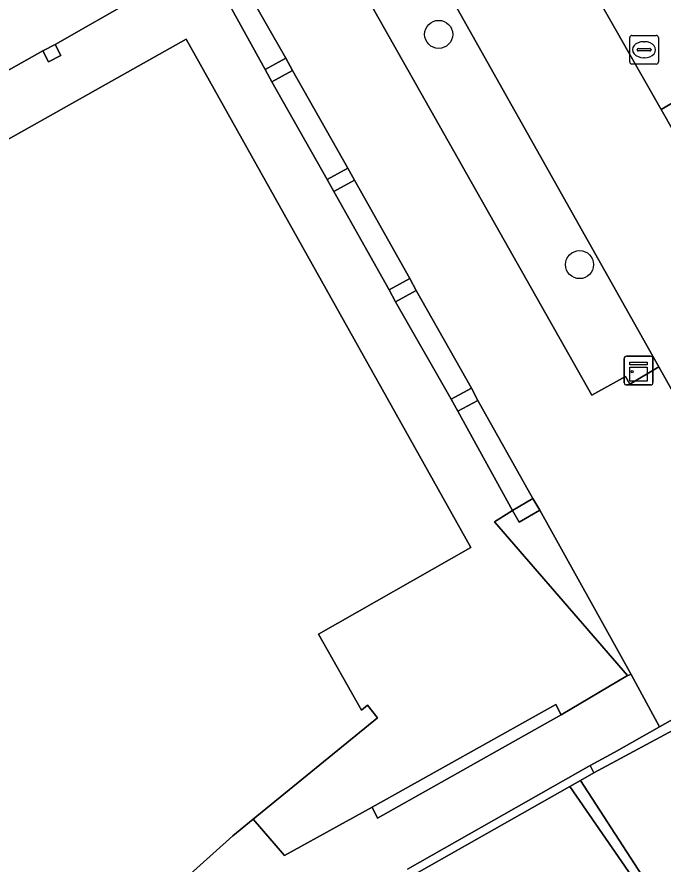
# Model space of a CAD drawing. Extents: x 161087 to 161926, y 382572 to 383873.
# Drawn here: x 161538.5 to 161561.02, y 383284.1 to 383313.62 of the extents above; entities that cross this region are included whole.
import ezdxf

# ---------------------------------------------------------------- set-up
doc = ezdxf.new("R2010")
doc.units = 0
for name, color, linetype in [('IMGEO_Berm_open', 7, 'Continuous'), ('IMGEO_Boom', 7, 'Continuous'), ('IMGEO_Fietspad_gesloten', 7, 'Continuous'), ('IMGEO_Groenvoorziening', 7, 'Continuous'), ('IMGEO_Haag', 7, 'Continuous'), ('IMGEO_Kast', 7, 'Continuous'), ('IMGEO_Muur', 7, 'Continuous'), ('IMGEO_Pand', 7, 'Continuous'), ('IMGEO_Pand_overbouw', 7, 'Continuous'), ('IMGEO_Rijbaan_lokaal_open', 7, 'Continuous'), ('IMGEO_Rioolput', 7, 'Continuous'), ('IMGEO_Voetpad_open', 7, 'Continuous')]:
    doc.layers.add(name, color=color, linetype=linetype)

msp = doc.modelspace()

# ---------------------------------------------------------------- linework, layer by layer
at = {"layer": 'IMGEO_Berm_open'}
msp.add_lwpolyline([(161568.168, 383303.206), (161563.305, 383311.777), (161560.95, 383310.401), (161566.337, 383300.926), (161572.158, 383290.739), (161574.533, 383292.083)], close=True, dxfattribs=at)
at = {"layer": 'IMGEO_Boom'}
for centre in [(161553.198, 383313.015), (161558.106, 383304.99)]:
    msp.add_circle(centre, 0.489, dxfattribs=at)
at = {"layer": 'IMGEO_Fietspad_gesloten'}
for points in [[(161560.95, 383310.401), (161555.169, 383320.567), (161545.784, 383337.077), (161533.815, 383358.36), (161518.57, 383386.074), (161518.533, 383386.141), (161508.341, 383404.795), (161503.535, 383413.591), (161503.524, 383413.612), (161497.855, 383423.967), (161487.632, 383442.713)], [(161539.42, 383339.13), (161539.918, 383338.265), (161540.407, 383337.426), (161546.877, 383326.324), (161550.96, 383319.057), (161560.869, 383301.424), (161561.405, 383300.469), (161594.682, 383242.226), (161595.115, 383241.448)], [(161599.746, 383242.515), (161599.208, 383243.364), (161598.716, 383244.231), (161598.509, 383244.601), (161597.748, 383245.957), (161572.158, 383290.739), (161566.337, 383300.926), (161560.95, 383310.401)]]:
    msp.add_lwpolyline(points, dxfattribs=at)
at = {"layer": 'IMGEO_Groenvoorziening'}
for points in [[(161557.551, 383321.918), (161555.169, 383320.567), (161560.95, 383310.401), (161563.305, 383311.777)], [(161550.96, 383319.057), (161548.719, 383317.811), (161558.529, 383300.44), (161559.705, 383301.093), (161559.863, 383300.826), (161560.869, 383301.424)]]:
    msp.add_lwpolyline(points, close=True, dxfattribs=at)
for points in [[(161563.565, 383290.385), (161562.563, 383289.82), (161560.893, 383288.878), (161559.31, 383287.985), (161558.47, 383287.528), (161558.604, 383287.273), (161562.754, 383289.507), (161563.126, 383288.895), (161565.278, 383285.509)], [(161565.278, 383285.509), (161563.126, 383288.895), (161562.754, 383289.507), (161558.604, 383287.273), (161558.139, 383287.01), (161560.961, 383282.648)], [(161552.455, 383276.618), (161553.615, 383277.524), (161560.961, 383282.648), (161558.139, 383287.01), (161557.77, 383286.801), (161560.48, 383282.858), (161557.02, 383280.422), (161553.271, 383277.716)]]:
    msp.add_lwpolyline(points, dxfattribs=at)
at = {"layer": 'IMGEO_Haag'}
for points in [[(161563.565, 383290.385), (161562.563, 383289.82), (161560.893, 383288.878), (161559.31, 383287.985), (161558.47, 383287.528), (161558.604, 383287.273), (161562.754, 383289.507), (161563.126, 383288.895), (161565.278, 383285.509)], [(161552.455, 383276.618), (161553.615, 383277.524), (161560.961, 383282.648), (161558.139, 383287.01), (161557.77, 383286.801), (161560.48, 383282.858), (161557.02, 383280.422), (161553.271, 383277.716)]]:
    msp.add_lwpolyline(points, dxfattribs=at)
at = {"layer": 'IMGEO_Kast'}
for p, q in [((161559.662, 383300.872), (161559.662, 383301.713)), ((161559.662, 383301.713), (161559.662, 383300.872)), ((161559.737, 383301.797), (161560.578, 383301.797)), ((161560.578, 383301.797), (161559.737, 383301.797)), ((161560.662, 383301.722), (161560.662, 383300.881)), ((161560.662, 383300.881), (161560.662, 383301.722)), ((161560.587, 383300.797), (161559.746, 383300.797)), ((161559.746, 383300.797), (161560.587, 383300.797))]:
    msp.add_line(p, q, dxfattribs=at)
for points in [[(161559.857, 383301.587), (161560.457, 383301.587), (161560.457, 383301.502), (161559.857, 383301.502), (161559.857, 383301.587)], [(161559.857, 383301.412), (161560.457, 383301.412), (161560.457, 383300.923), (161559.857, 383300.923), (161559.857, 383301.412)]]:
    msp.add_lwpolyline(points, dxfattribs=at)
msp.add_circle((161559.941, 383301.261), 0.0377, dxfattribs=at)
for centre, start, end in [((161559.74, 383301.719), 92.4484, 184.2845), ((161559.74, 383301.719), 92.4484, 184.2845), ((161560.584, 383301.719), 2.4484, 94.2845), ((161560.584, 383301.719), 2.4484, 94.2845), ((161559.74, 383300.875), 182.4484, 274.2845), ((161559.74, 383300.875), 182.4484, 274.2845), ((161560.584, 383300.875), 272.4484, 4.2845), ((161560.584, 383300.875), 272.4484, 4.2845)]:
    msp.add_arc(centre, 0.0779, start, end, dxfattribs=at)
at = {"layer": 'IMGEO_Muur'}
msp.add_lwpolyline([(161550.738, 383282.662), (161552.245, 383283.677), (161557.77, 383286.801), (161558.139, 383287.01), (161558.604, 383287.273), (161558.47, 383287.528), (161552.111, 383283.92)], dxfattribs=at)
at = {"layer": 'IMGEO_Pand'}
msp.add_lwpolyline([(161544.198, 383283.447), (161546.026, 383285.076), (161546.738, 383285.659), (161551.06, 383289.198), (161550.717, 383289.629), (161550.503, 383289.465), (161549.01, 383292.108), (161554.323, 383295.126), (161544.394, 383312.848), (161531.036, 383305.334)], dxfattribs=at)
for points in [[(161539.839, 383312.664), (161539.402, 383312.442), (161539.598, 383312.06), (161540.034, 383312.281)], [(161547.875, 383312.184), (161547.155, 383311.793), (161547.389, 383311.363), (161548.108, 383311.755)], [(161550.029, 383308.351), (161549.31, 383307.958), (161549.541, 383307.537), (161550.26, 383307.928)], [(161552.187, 383304.507), (161551.467, 383304.116), (161551.697, 383303.695), (161552.415, 383304.088)], [(161554.338, 383300.678), (161553.634, 383300.3), (161553.862, 383299.878), (161554.564, 383300.257)], [(161556.72, 383296.432), (161556.483, 383296.835), (161555.768, 383296.415), (161556.007, 383296.01)], [(161557.47, 383289.295), (161557.28, 383289.66), (161550.88, 383286.079), (161551.061, 383285.691)]]:
    msp.add_lwpolyline(points, close=True, dxfattribs=at)
at = {"layer": 'IMGEO_Pand_overbouw'}
msp.add_lwpolyline([(161531.036, 383305.334), (161544.394, 383312.848), (161554.323, 383295.126), (161549.01, 383292.108), (161550.503, 383289.465), (161550.717, 383289.629), (161551.06, 383289.198), (161546.738, 383285.659), (161547.826, 383284.392), (161550.88, 383286.079), (161551.061, 383285.691), (161557.47, 383289.295), (161559.772, 383290.673), (161555.147, 383296.02), (161555.768, 383296.415), (161553.862, 383299.878), (161553.634, 383300.3), (161551.697, 383303.695), (161551.467, 383304.116), (161549.541, 383307.537), (161549.31, 383307.958), (161547.389, 383311.363), (161547.155, 383311.793), (161545.254, 383315.229)], dxfattribs=at)
at = {"layer": 'IMGEO_Rijbaan_lokaal_open'}
msp.add_lwpolyline([(161530.021, 383307.155), (161530.682, 383307.524), (161532.731, 383308.685), (161533.169, 383308.931), (161536.071, 383310.565), (161536.506, 383310.813), (161539.402, 383312.442), (161539.839, 383312.664), (161542.731, 383314.321), (161543.185, 383314.544), (161545.038, 383315.62), (161540.937, 383322.896), (161539.564, 383322.204), (161539.069, 383321.852), (161538.634, 383321.604), (161535.731, 383319.978), (161535.295, 383319.729), (161532.399, 383318.092), (161531.972, 383317.841), (161529.058, 383316.22), (161528.625, 383315.963), (161526.576, 383314.834), (161525.901, 383314.462)], close=True, dxfattribs=at)
msp.add_lwpolyline([(161553.271, 383277.716), (161557.02, 383280.422), (161560.48, 383282.858), (161557.77, 383286.801), (161552.245, 383283.677), (161550.738, 383282.662), (161551.556, 383281.399)], dxfattribs=at)
at = {"layer": 'IMGEO_Rioolput'}
for p, q in [((161559.854, 383312.054), (161559.854, 383312.906)), ((161559.929, 383312.98), (161560.781, 383312.98)), ((161560.855, 383312.906), (161560.855, 383312.054)), ((161560.156, 383312.523), (161560.554, 383312.523)), ((161560.342, 383312.76), (161560.367, 383312.76)), ((161560.113, 383312.474), (161560.113, 383312.486)), ((161560.551, 383312.437), (161560.153, 383312.437)), ((161560.597, 383312.486), (161560.597, 383312.474)), ((161560.781, 383311.98), (161559.929, 383311.98)), ((161560.365, 383312.2), (161560.34, 383312.2))]:
    msp.add_line(p, q, dxfattribs=at)
for points in [[(161559.854, 383312.054), (161559.854, 383312.906)], [(161559.929, 383312.98), (161560.781, 383312.98)], [(161560.855, 383312.906), (161560.855, 383312.054)], [(161560.781, 383311.98), (161559.929, 383311.98)]]:
    msp.add_lwpolyline(points, dxfattribs=at)
for centre, radius, start, end in [((161559.931, 383312.904), 0.0765, 91.552, 178.448), ((161559.931, 383312.904), 0.0765, 91.552, 178.448), ((161560.779, 383312.904), 0.0765, 1.552, 88.448), ((161560.779, 383312.904), 0.0765, 1.552, 88.448), ((161560.153, 383312.483), 0.0403, 85.8775, 175.7526), ((161560.558, 383312.485), 0.0386, 1.7309, 96.639), ((161560.15, 383312.473), 0.0366, 178.938, 274.7102), ((161560.554, 383312.48), 0.043, 264.8664, 352.4533), ((161559.931, 383312.056), 0.0765, 181.552, 268.448), ((161559.931, 383312.056), 0.0765, 181.552, 268.448), ((161560.779, 383312.056), 0.0765, 271.552, 358.448), ((161560.779, 383312.056), 0.0765, 271.552, 358.448)]:
    msp.add_arc(centre, radius, start, end, dxfattribs=at)
for centre, major_axis, ratio, start_param, end_param in [((161560.341, 383312.48), (-0.387, 0.002), 0.722429, 4.712389, 7.853982), ((161560.366, 383312.48), (-0.39, 0.002), 0.717154, 1.570796, 4.712389)]:
    msp.add_ellipse(centre, major_axis=major_axis, ratio=ratio, start_param=start_param, end_param=end_param, dxfattribs=at)
at = {"layer": 'IMGEO_Voetpad_open'}
for points in [[(161594.682, 383242.226), (161561.405, 383300.469), (161560.869, 383301.424), (161559.863, 383300.826), (161559.705, 383301.093), (161558.529, 383300.44), (161548.719, 383317.811)], [(161545.914, 383315.624), (161547.875, 383312.184), (161548.108, 383311.755), (161550.029, 383308.351), (161550.26, 383307.928), (161552.187, 383304.507), (161552.415, 383304.088), (161554.338, 383300.678), (161554.564, 383300.257), (161556.483, 383296.835), (161556.72, 383296.432), (161559.902, 383290.707), (161560.893, 383288.878), (161562.563, 383289.82), (161563.565, 383290.385), (161572.888, 383274.016)], [(161531.036, 383305.334), (161544.394, 383312.848), (161554.323, 383295.126), (161549.01, 383292.108), (161550.503, 383289.465), (161550.717, 383289.629), (161551.06, 383289.198), (161546.738, 383285.659), (161547.826, 383284.392), (161550.88, 383286.079), (161557.28, 383289.66), (161557.47, 383289.295), (161559.772, 383290.673), (161555.147, 383296.02), (161555.768, 383296.415), (161553.862, 383299.878), (161553.634, 383300.3), (161551.697, 383303.695), (161551.467, 383304.116), (161549.541, 383307.537), (161549.31, 383307.958), (161547.389, 383311.363), (161547.155, 383311.793), (161545.254, 383315.229)], [(161542.731, 383314.321), (161539.839, 383312.664), (161540.034, 383312.281), (161539.598, 383312.06), (161539.402, 383312.442), (161536.506, 383310.813)], [(161552.111, 383283.92), (161558.47, 383287.528), (161559.31, 383287.985), (161560.893, 383288.878), (161559.902, 383290.707), (161559.772, 383290.673), (161557.47, 383289.295), (161551.061, 383285.691), (161550.88, 383286.079), (161547.826, 383284.392), (161546.738, 383285.659), (161546.026, 383285.076), (161544.198, 383283.447), (161545.944, 383281.611)]]:
    msp.add_lwpolyline(points, dxfattribs=at)
for points in [[(161545.914, 383315.624), (161545.254, 383315.229), (161547.155, 383311.793), (161547.875, 383312.184)], [(161548.108, 383311.755), (161547.389, 383311.363), (161549.31, 383307.958), (161550.029, 383308.351)], [(161550.26, 383307.928), (161549.541, 383307.537), (161551.467, 383304.116), (161552.187, 383304.507)], [(161552.415, 383304.088), (161551.697, 383303.695), (161553.634, 383300.3), (161554.338, 383300.678)], [(161554.564, 383300.257), (161553.862, 383299.878), (161555.768, 383296.415), (161556.483, 383296.835)], [(161559.772, 383290.673), (161559.902, 383290.707), (161556.72, 383296.432), (161556.007, 383296.01), (161555.768, 383296.415), (161555.147, 383296.02)]]:
    msp.add_lwpolyline(points, close=True, dxfattribs=at)

doc.saveas('drawing.dxf')
